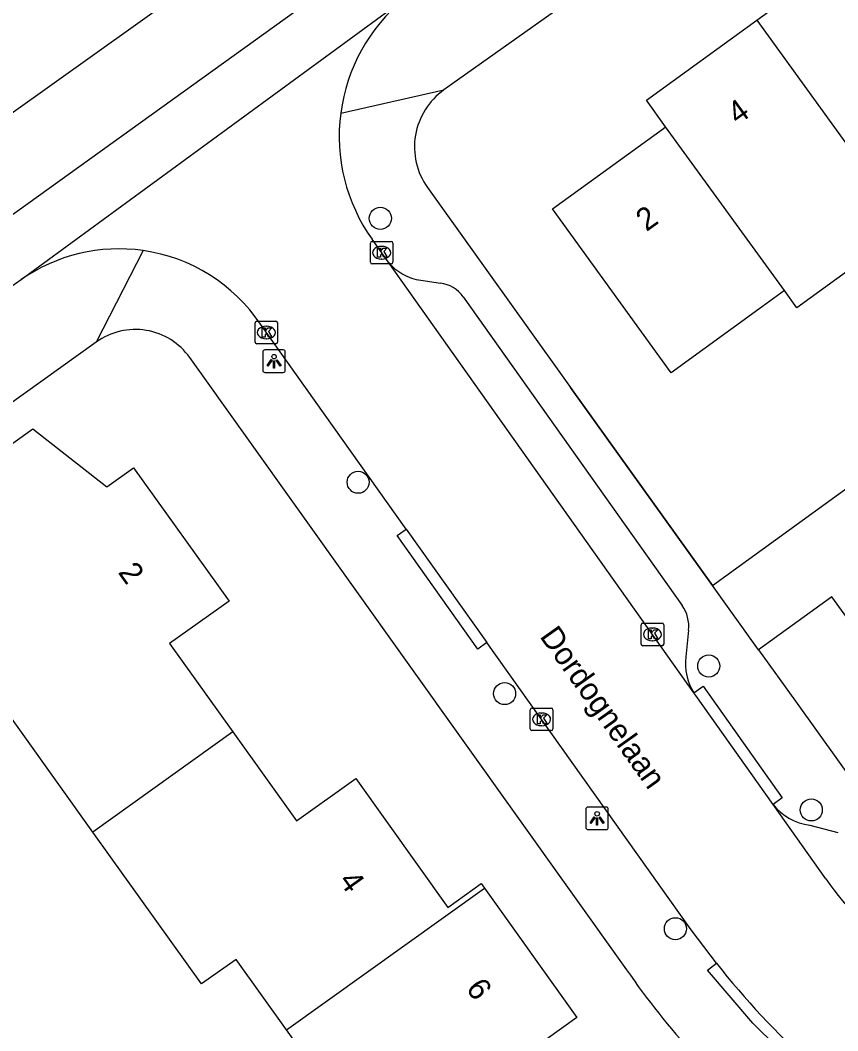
# Model space of a CAD drawing. Extents: x 158461 to 159795, y 387220 to 388672.
# Drawn here: x 159303.76 to 159339.99, y 387798.09 to 387842.88 of the extents above; entities that cross this region are included whole.
import ezdxf

# ---------------------------------------------------------------- set-up
doc = ezdxf.new("R2010")
doc.units = 0
for name, color, linetype in [('IMGEO_Boom', 7, 'Continuous'), ('IMGEO_Kolk', 7, 'Continuous'), ('IMGEO_Lichtpunt', 7, 'Continuous'), ('IMGEO_Muur', 7, 'Continuous'), ('IMGEO_Openbare_ruimte_label', 7, 'Continuous'), ('IMGEO_Pand', 7, 'Continuous'), ('IMGEO_Pand_nummerreeks', 7, 'Continuous'), ('IMGEO_Rijbaan_lokaal_gesloten', 7, 'Continuous'), ('IMGEO_Rijbaan_lokaal_open', 7, 'Continuous'), ('IMGEO_Voetpad_open', 7, 'Continuous')]:
    doc.layers.add(name, color=color, linetype=linetype)

msp = doc.modelspace()

# ---------------------------------------------------------------- linework, layer by layer
at = {"layer": 'IMGEO_Boom'}
for centre in [(159319.721, 387834.101), (159318.737, 387822.406), (159334.278, 387814.259), (159325.228, 387813.036), (159338.821, 387807.881), (159332.799, 387802.613)]:
    msp.add_circle(centre, 0.489, dxfattribs=at)
at = {"layer": 'IMGEO_Kolk'}
for p, q in [((159319.352, 387833.078), (159320.204, 387833.078)), ((159319.277, 387832.152), (159319.277, 387833.004)), ((159319.765, 387832.858), (159319.79, 387832.858)), ((159320.278, 387833.004), (159320.278, 387832.152)), ((159319.788, 387832.298), (159319.763, 387832.298)), ((159320.204, 387832.078), (159319.352, 387832.078)), ((159314.167, 387828.615), (159314.167, 387829.467)), ((159314.242, 387829.541), (159315.094, 387829.541)), ((159315.168, 387829.467), (159315.168, 387828.615)), ((159314.655, 387829.321), (159314.68, 387829.321)), ((159314.678, 387828.761), (159314.653, 387828.761)), ((159315.094, 387828.541), (159314.242, 387828.541)), ((159331.279, 387815.234), (159331.279, 387816.086)), ((159331.354, 387816.16), (159332.206, 387816.16)), ((159332.28, 387816.086), (159332.28, 387815.234)), ((159331.767, 387815.94), (159331.792, 387815.94)), ((159332.206, 387815.16), (159331.354, 387815.16)), ((159331.79, 387815.38), (159331.765, 387815.38)), ((159326.366, 387811.468), (159326.366, 387812.32)), ((159326.441, 387812.394), (159327.293, 387812.394)), ((159326.854, 387812.174), (159326.879, 387812.174)), ((159327.367, 387812.32), (159327.367, 387811.468)), ((159326.877, 387811.614), (159326.852, 387811.614)), ((159327.293, 387811.394), (159326.441, 387811.394))]:
    msp.add_line(p, q, dxfattribs=at)
for points in [[(159319.352, 387833.078), (159320.204, 387833.078)], [(159319.277, 387832.152), (159319.277, 387833.004)], [(159319.598, 387832.778), (159319.721, 387832.778), (159319.721, 387832.627), (159319.851, 387832.778), (159320.015, 387832.778), (159319.869, 387832.627), (159320.022, 387832.378), (159319.87, 387832.378), (159319.785, 387832.542), (159319.721, 387832.475), (159319.721, 387832.378), (159319.598, 387832.378), (159319.598, 387832.778)], [(159320.278, 387833.004), (159320.278, 387832.152)], [(159320.204, 387832.078), (159319.352, 387832.078)], [(159314.167, 387828.615), (159314.167, 387829.467)], [(159314.242, 387829.541), (159315.094, 387829.541)], [(159315.168, 387829.467), (159315.168, 387828.615)], [(159314.488, 387829.241), (159314.611, 387829.241), (159314.611, 387829.09), (159314.741, 387829.241), (159314.905, 387829.241), (159314.759, 387829.09), (159314.912, 387828.841), (159314.76, 387828.841), (159314.675, 387829.005), (159314.611, 387828.938), (159314.611, 387828.841), (159314.488, 387828.841), (159314.488, 387829.241)], [(159315.094, 387828.541), (159314.242, 387828.541)], [(159331.279, 387815.234), (159331.279, 387816.086)], [(159331.354, 387816.16), (159332.206, 387816.16)], [(159332.28, 387816.086), (159332.28, 387815.234)], [(159331.6, 387815.86), (159331.723, 387815.86), (159331.723, 387815.709), (159331.853, 387815.86), (159332.017, 387815.86), (159331.871, 387815.709), (159332.024, 387815.46), (159331.872, 387815.46), (159331.787, 387815.624), (159331.723, 387815.557), (159331.723, 387815.46), (159331.6, 387815.46), (159331.6, 387815.86)], [(159332.206, 387815.16), (159331.354, 387815.16)], [(159326.366, 387811.468), (159326.366, 387812.32)], [(159326.441, 387812.394), (159327.293, 387812.394)], [(159326.687, 387812.094), (159326.81, 387812.094), (159326.81, 387811.943), (159326.94, 387812.094), (159327.104, 387812.094), (159326.958, 387811.943), (159327.111, 387811.694), (159326.959, 387811.694), (159326.874, 387811.858), (159326.81, 387811.791), (159326.81, 387811.694), (159326.687, 387811.694), (159326.687, 387812.094)], [(159327.367, 387812.32), (159327.367, 387811.468)], [(159327.293, 387811.394), (159326.441, 387811.394)]]:
    msp.add_lwpolyline(points, dxfattribs=at)
for centre, start, end in [((159319.354, 387833.002), 91.552, 178.448), ((159319.354, 387833.002), 91.552, 178.448), ((159320.202, 387833.002), 1.552, 88.448), ((159320.202, 387833.002), 1.552, 88.448), ((159319.354, 387832.154), 181.552, 268.448), ((159319.354, 387832.154), 181.552, 268.448), ((159320.202, 387832.154), 271.552, 358.448), ((159320.202, 387832.154), 271.552, 358.448), ((159314.244, 387829.465), 91.552, 178.448), ((159314.244, 387829.465), 91.552, 178.448), ((159315.092, 387829.465), 1.552, 88.448), ((159315.092, 387829.465), 1.552, 88.448), ((159314.244, 387828.617), 181.552, 268.448), ((159314.244, 387828.617), 181.552, 268.448), ((159315.092, 387828.617), 271.552, 358.448), ((159315.092, 387828.617), 271.552, 358.448), ((159331.356, 387816.084), 91.552, 178.448), ((159331.356, 387816.084), 91.552, 178.448), ((159332.204, 387816.084), 1.552, 88.448), ((159332.204, 387816.084), 1.552, 88.448), ((159331.356, 387815.236), 181.552, 268.448), ((159331.356, 387815.236), 181.552, 268.448), ((159332.204, 387815.236), 271.552, 358.448), ((159332.204, 387815.236), 271.552, 358.448), ((159326.443, 387812.318), 91.552, 178.448), ((159326.443, 387812.318), 91.552, 178.448), ((159327.291, 387812.318), 1.552, 88.448), ((159327.291, 387812.318), 1.552, 88.448), ((159326.443, 387811.47), 181.552, 268.448), ((159326.443, 387811.47), 181.552, 268.448), ((159327.291, 387811.47), 271.552, 358.448), ((159327.291, 387811.47), 271.552, 358.448)]:
    msp.add_arc(centre, 0.0765, start, end, dxfattribs=at)
for centre, major_axis, ratio, start_param, end_param in [((159319.764, 387832.578), (-0.387, 0.002), 0.722429, 4.712389, 7.853982), ((159319.789, 387832.578), (-0.39, 0.002), 0.717154, 1.570796, 4.712389), ((159314.654, 387829.041), (-0.387, 0.002), 0.722429, 4.712389, 7.853982), ((159314.679, 387829.041), (-0.39, 0.002), 0.717154, 1.570796, 4.712389), ((159331.766, 387815.66), (-0.387, 0.002), 0.722429, 4.712389, 7.853982), ((159331.791, 387815.66), (-0.39, 0.002), 0.717154, 1.570796, 4.712389), ((159326.853, 387811.894), (-0.387, 0.002), 0.722429, 4.712389, 7.853982), ((159326.878, 387811.894), (-0.39, 0.002), 0.717154, 1.570796, 4.712389)]:
    msp.add_ellipse(centre, major_axis=major_axis, ratio=ratio, start_param=start_param, end_param=end_param, dxfattribs=at)
at = {"layer": 'IMGEO_Lichtpunt'}
for p, q in [((159314.512, 387828.173), (159314.512, 387827.366)), ((159314.512, 387828.173), (159314.512, 387827.366)), ((159315.414, 387828.268), (159314.606, 387828.268)), ((159315.414, 387828.268), (159314.606, 387828.268)), ((159315.508, 387827.366), (159315.508, 387828.173)), ((159315.508, 387827.366), (159315.508, 387828.173)), ((159314.606, 387827.272), (159315.414, 387827.272)), ((159314.606, 387827.272), (159315.414, 387827.272)), ((159329.73, 387808.006), (159328.922, 387808.006)), ((159329.73, 387808.006), (159328.922, 387808.006)), ((159328.828, 387807.911), (159328.828, 387807.104)), ((159328.828, 387807.911), (159328.828, 387807.104)), ((159329.824, 387807.104), (159329.824, 387807.911)), ((159329.824, 387807.104), (159329.824, 387807.911)), ((159328.922, 387807.01), (159329.73, 387807.01)), ((159328.922, 387807.01), (159329.73, 387807.01))]:
    msp.add_line(p, q, dxfattribs=at)
for points in [[(159314.886, 387827.837), (159314.925, 387827.809), (159314.737, 387827.547), (159314.699, 387827.574), (159314.886, 387827.837)], [(159314.988, 387827.789), (159315.035, 387827.789), (159315.035, 387827.467), (159314.988, 387827.467), (159314.988, 387827.789)], [(159315.098, 387827.809), (159315.136, 387827.836), (159315.323, 387827.574), (159315.284, 387827.546), (159315.098, 387827.809)], [(159329.202, 387807.575), (159329.241, 387807.547), (159329.053, 387807.285), (159329.015, 387807.312), (159329.202, 387807.575)], [(159329.304, 387807.527), (159329.351, 387807.527), (159329.351, 387807.205), (159329.304, 387807.205), (159329.304, 387807.527)], [(159329.414, 387807.547), (159329.452, 387807.574), (159329.639, 387807.312), (159329.6, 387807.284), (159329.414, 387807.547)]]:
    msp.add_lwpolyline(points, dxfattribs=at)
for centre in [(159315.011, 387827.971), (159329.327, 387807.709)]:
    msp.add_circle(centre, 0.0994, dxfattribs=at)
for centre, start, end in [((159314.606, 387828.173), 90, 180), ((159314.606, 387828.173), 90, 180), ((159315.414, 387828.173), 0, 90), ((159315.414, 387828.173), 0, 90), ((159314.606, 387827.366), 180, 270), ((159314.606, 387827.366), 180, 270), ((159315.414, 387827.366), 270, 0), ((159315.414, 387827.366), 270, 360), ((159328.922, 387807.911), 90, 180), ((159328.922, 387807.911), 90, 180), ((159329.73, 387807.911), 0, 90), ((159329.73, 387807.911), 0, 90), ((159328.922, 387807.104), 180, 270), ((159328.922, 387807.104), 180, 270), ((159329.73, 387807.104), 270, 0), ((159329.73, 387807.104), 270, 360)]:
    msp.add_arc(centre, 0.0946, start, end, dxfattribs=at)
at = {"layer": 'IMGEO_Muur'}
msp.add_lwpolyline([(159334.446, 387817.828), (159328.154, 387826.606)], dxfattribs=at)
at = {"layer": 'IMGEO_Pand'}
for points in [[(159336.407, 387842.88), (159341.3, 387846.428)], [(159332.365, 387838.156), (159331.512, 387839.332), (159336.407, 387842.88)], [(159336.407, 387842.88), (159341.746, 387835.518), (159343.076, 387833.684)], [(159337.63, 387830.896), (159336.662, 387830.194), (159332.614, 387827.258), (159327.35, 387834.519), (159332.274, 387838.09), (159332.365, 387838.156)], [(159337.63, 387830.896), (159332.365, 387838.156)], [(159343.076, 387833.684), (159338.183, 387830.135), (159337.63, 387830.896)], [(159306.983, 387806.899), (159297.622, 387819.984), (159304.325, 387824.778), (159307.604, 387822.204), (159308.782, 387823.048), (159313.013, 387817.133), (159310.38, 387815.249), (159313.181, 387811.334)], [(159334.446, 387817.828), (159343.409, 387824.321), (159347.246, 387819.023)], [(159336.486, 387814.982), (159334.446, 387817.828)], [(159341.512, 387814.865), (159341.369, 387815.063), (159339.726, 387817.33), (159336.486, 387814.982)], [(159313.181, 387811.334), (159306.983, 387806.899)], [(159313.181, 387811.334), (159316, 387807.394), (159318.631, 387809.276), (159322.718, 387803.562), (159324.189, 387804.615), (159324.331, 387804.416)], [(159315.556, 387798.136), (159313.325, 387801.254), (159311.801, 387800.164), (159306.983, 387806.899)], [(159315.556, 387798.136), (159324.331, 387804.416)], [(159324.331, 387804.416), (159328.436, 387798.679), (159325.82, 387796.807), (159328.532, 387793.016), (159329.803, 387793.926), (159329.98, 387793.678)], [(159322.548, 387788.361), (159317.652, 387795.205), (159315.556, 387798.136)]]:
    msp.add_lwpolyline(points, dxfattribs=at)
at = {"layer": 'IMGEO_Rijbaan_lokaal_gesloten'}
for points in [[(159214.645, 387768.545), (159219.859, 387773.204), (159221.438, 387774.616), (159225.716, 387778.318), (159230.826, 387782.182), (159243.853, 387791.543), (159266.445, 387807.778), (159283.029, 387819.662), (159301.822, 387833.141), (159320.964, 387846.898), (159342.201, 387862.095), (159364.131, 387877.774), (159366.64, 387879.613)], [(159314.38, 387846.615), (159303.363, 387838.728)], [(159303.798, 387831.383), (159320.755, 387843.81)], [(159219.705, 387769.67), (159223.407, 387773.077), (159224.861, 387774.398), (159230.249, 387778.893), (159256.111, 387797.449), (159285.066, 387818.293), (159303.798, 387831.383)]]:
    msp.add_lwpolyline(points, dxfattribs=at)
at = {"layer": 'IMGEO_Rijbaan_lokaal_open'}
for points in [[(159320.068, 387832.173), (159319.352, 387833.176)], [(159333.619, 387813.071), (159320.068, 387832.173)], [(159320.867, 387820.329), (159314.41, 387829.405)], [(159320.867, 387820.329), (159324.446, 387815.299)], [(159334.614, 387801.085), (159333.502, 387802.569), (159324.446, 387815.299)], [(159337.126, 387808.126), (159333.699, 387812.951), (159333.619, 387813.071)], [(159339.464, 387804.825), (159337.126, 387808.126)]]:
    msp.add_lwpolyline(points, dxfattribs=at)
for centre, radius, start, end in [((159325.778, 387837.738), 7.88, 129.5951, 172.4792), ((159325.778, 387837.738), 7.881, 172.4826, 215.3728), ((159308.135, 387825.186), 7.564, 81.876, 124.9864), ((159308.136, 387825.193), 7.557, 33.8756, 81.8726), ((159353.455, 387814.742), 17.15, 215.33, 231.6179), ((159363.833, 387824.128), 37.212, 218.2607, 227.7047)]:
    msp.add_arc(centre, radius, start, end, dxfattribs=at)
at = {"layer": 'IMGEO_Voetpad_open'}
for points in [[(159398.194, 387891.213), (159395.14, 387891.714), (159370.46, 387874.004), (159343.471, 387854.637), (159322.539, 387839.791)], [(159317.965, 387838.769), (159322.539, 387839.791)], [(159321.81, 387835.467), (159328.154, 387826.606), (159334.446, 387817.828)], [(159309.204, 387832.674), (159307.132, 387828.619)], [(159321.512, 387831.355), (159322.38, 387831.234)], [(159323.397, 387830.616), (159333.097, 387816.943)], [(159307.132, 387828.619), (159303.107, 387825.734), (159219.866, 387766.077)], [(159330.638, 387800.796), (159311.274, 387827.931)], [(159324.446, 387815.299), (159324.039, 387815.01), (159320.46, 387820.04), (159320.867, 387820.329)], [(159333.382, 387815.842), (159333.253, 387814.67)], [(159336.486, 387814.982), (159338.117, 387812.706), (159341.991, 387807.297)], [(159333.619, 387813.071), (159334.022, 387813.359), (159337.531, 387808.412), (159337.126, 387808.126)], [(159338.76, 387807.2), (159339.995, 387806.885)], [(159338.791, 387796.603), (159338.427, 387796.259), (159336.232, 387798.431), (159334.222, 387800.775), (159334.614, 387801.085)]]:
    msp.add_lwpolyline(points, dxfattribs=at)
for centre, radius, start, end in [((159324.33, 387837.266), 3.096, 125.3435, 215.5171), ((159321.821, 387833.585), 2.251, 218.8392, 262.0993), ((159322.171, 387829.745), 1.504, 35.4095, 82.019), ((159308.861, 387826.215), 2.961, 35.4199, 125.7183), ((159331.784, 387816.016), 1.608, 353.797, 35.2286), ((159335.737, 387814.397), 2.499, 173.736, 212.049), ((159339.073, 387809.657), 2.477, 218.1773, 262.7416), ((159357.037, 387818.75), 31.926, 214.2192, 231.406)]:
    msp.add_arc(centre, radius, start, end, dxfattribs=at)

# ---------------------------------------------------------------- texts
at = {"layer": 'IMGEO_Openbare_ruimte_label'}
msp.add_text('Dordognelaan', height=1, rotation=305.4378, dxfattribs=at).set_placement((159326.755, 387815.566))
at = {"layer": 'IMGEO_Pand_nummerreeks'}
for s, rotation, p in [('4', 35.9474, (159335.565, 387838.22)), ('2', 35.9531, (159331.514, 387833.487)), ('2', 305.5761, (159308.069, 387818.407)), ('4', 305.5747, (159317.847, 387804.735)), ('6', 305.5824, (159323.485, 387799.963))]:
    msp.add_text(s, height=1, rotation=rotation, dxfattribs=at).set_placement(p)

doc.saveas('drawing.dxf')
